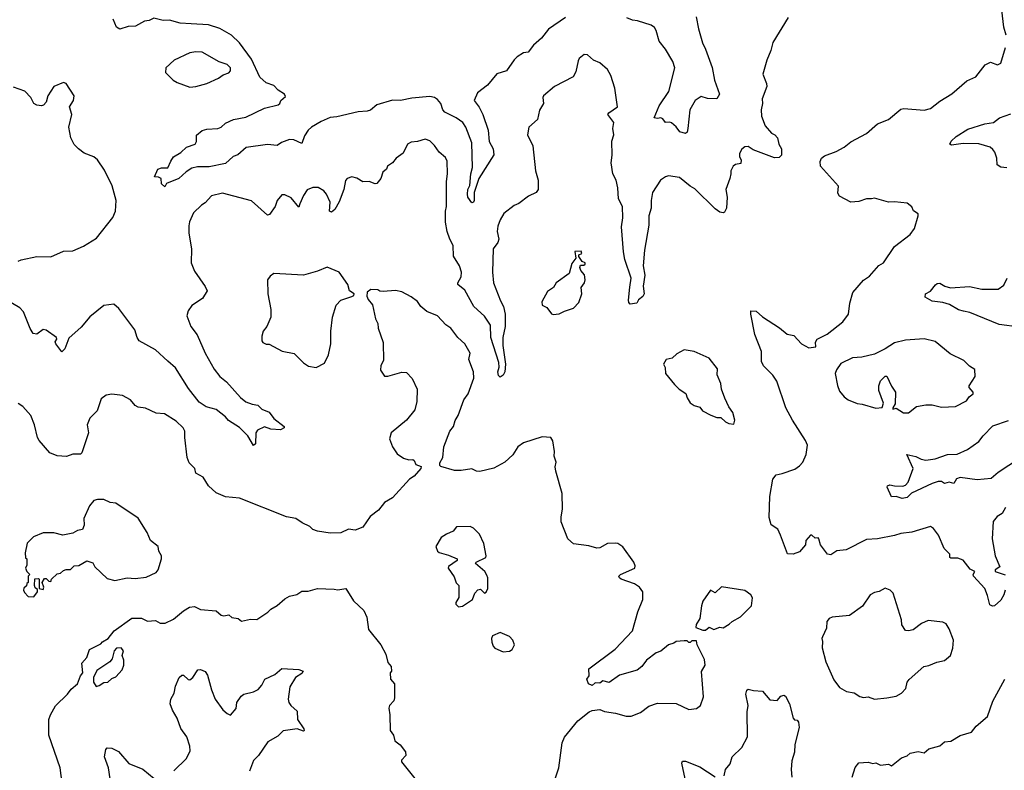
# Model space of a CAD drawing. Extents: x 1921360 to 2014538, y 768294 to 907744.
# Tile 391 of 412: x 1979495 to 1985808, y 884810 to 889624. Entities that reach past the tile are written whole.
import ezdxf

# ---------------------------------------------------------------- set-up
doc = ezdxf.new("R2010")
doc.units = 0

msp = doc.modelspace()

# ---------------------------------------------------------------- linework, layer by layer
at = {"layer": '0CON10XD'}
for points in [[(1985821.2, 889525), (1985805.8, 889575), (1985792, 889685)], [(1982505, 888843.3), (1982530, 888795), (1982535, 888757.5), (1982438.6, 888605), (1982410, 888515), (1982410, 888465), (1982405, 888453.8), (1982395, 888450), (1982369.5, 888485), (1982365.5, 888505), (1982368.2, 888535), (1982380.5, 888559.5), (1982387.5, 888635), (1982398.5, 888675), (1982394.7, 888834.7), (1982355.8, 888935), (1982336.1, 888965), (1982294.4, 888995), (1982220.1, 889030.1), (1982207.9, 889045), (1982195, 889086.4), (1982175, 889111.8), (1982155, 889125.4), (1982125, 889130), (1982008.7, 889121.3), (1981935.9, 889105.9), (1981885, 889108), (1981785, 889077.1), (1981745, 889044), (1981723.4, 889036.6), (1981665, 889032.5), (1981529.2, 889000.8), (1981485, 888996.2), (1981429.1, 888970.9), (1981365.5, 888934.5), (1981344.6, 888915.4), (1981321.4, 888878.6), (1981305, 888828.8), (1981252.4, 888852.4), (1981225, 888855.4), (1981173.2, 888836.8), (1981145, 888817.5), (1981085, 888823.6), (1980946.1, 888803.9), (1980894.1, 888755.9), (1980864.5, 888745.5), (1980815, 888701.8), (1980709.1, 888680.9), (1980635, 888680.6), (1980599.1, 888670.9), (1980561.4, 888648.6), (1980515, 888604.2), (1980437, 888573), (1980425, 888552.5), (1980405, 888570), (1980402.5, 888605), (1980385, 888613.3), (1980360, 888615), (1980380.9, 888665), (1980404.4, 888674.4), (1980445, 888673.3), (1980465, 888716.7), (1980482, 888745), (1980528.1, 888771.9), (1980564.6, 888805.4), (1980620, 888825), (1980627.7, 888842.3), (1980628, 888882), (1980665, 888911.9), (1980695, 888922.2), (1980766.2, 888925), (1980786.9, 888935), (1980815, 888960.8), (1980865, 888984.3), (1980945, 888998.5), (1981065, 889056.4), (1981151.5, 889078.5), (1981163.8, 889085), (1981169.2, 889105), (1981199.1, 889130.9), (1981192.2, 889145), (1981152.6, 889172.6), (1981125, 889202.4), (1981075, 889219.3), (1981034.1, 889254.1), (1980981.4, 889371.4), (1980904.5, 889474.5), (1980853.4, 889523.4), (1980777.6, 889567.6), (1980705, 889590.9), (1980595, 889596.1), (1980525, 889600.8), (1980455, 889620.8), (1980415, 889618.8), (1980355, 889634.2), (1980325, 889619.4), (1980295, 889614.3), (1980237.9, 889582.1), (1980191.1, 889578.9), (1980136.4, 889563.6), (1980115, 889574.6), (1980095, 889626.7)], [(1984421.7, 889638.3), (1984325, 889477.5), (1984312, 889425), (1984285.6, 889364.4), (1984260, 889275), (1984284, 889215), (1984285.7, 889195.7), (1984255.6, 889115), (1984257.1, 889085), (1984248.6, 889045), (1984251.5, 889005), (1984275, 888943.3), (1984315.5, 888895.5), (1984336, 888885), (1984354.2, 888865), (1984363.1, 888825), (1984379.2, 888795), (1984379.2, 888755), (1984365, 888740), (1984335, 888738.5), (1984198.1, 888788.1), (1984165, 888810), (1984145, 888808.8), (1984125, 888793.3), (1984110, 888765), (1984110.8, 888745), (1984122, 888725), (1984118.3, 888701.7), (1984085, 888695.6), (1984069.2, 888685), (1984055.8, 888655), (1984054.3, 888635), (1984049.4, 888605), (1984023.6, 888535), (1984031.1, 888485), (1984026.4, 888415), (1984015, 888390), (1984005, 888384.2), (1983985, 888389.4), (1983955, 888410), (1983825, 888539.2), (1983795, 888555.7), (1983725, 888611.4), (1983655, 888622), (1983635, 888616), (1983604.2, 888595), (1983552.9, 888515), (1983544.5, 888465), (1983544.5, 888415), (1983530, 888365), (1983528.9, 888305), (1983500.8, 888145), (1983491.8, 888045), (1983503.5, 887985), (1983491.9, 887915), (1983500, 887865), (1983490.7, 887849.3), (1983463.2, 887826.8), (1983452.5, 887805), (1983410, 887800), (1983400.3, 887810.3), (1983398.1, 887825), (1983407.5, 887907.5), (1983415.4, 887965), (1983375.3, 888085), (1983366, 888135), (1983354.6, 888295), (1983362.6, 888352.6), (1983359.6, 888425), (1983333.6, 888475), (1983329.6, 888545), (1983318.9, 888595), (1983298.6, 888635), (1983286.7, 888705), (1983293.1, 888755), (1983292.2, 888845), (1983305.6, 888885), (1983298.9, 888925), (1983305.6, 888965), (1983266, 889015), (1983273.6, 889026.4), (1983328, 889065), (1983310, 889185), (1983286, 889265), (1983263.8, 889305), (1983215, 889346.7), (1983175, 889363.3), (1983135, 889397.5), (1983115, 889400), (1983083.3, 889375), (1983075, 889360), (1983061.4, 889288.6), (1983043.4, 889256.6), (1982923.8, 889195), (1982853.8, 889135), (1982848.8, 889125), (1982853.3, 889085), (1982827.1, 889042.9), (1982815.6, 888984.4), (1982760, 888935), (1982751.2, 888885), (1982784.3, 888814.3), (1982801.5, 888655), (1982818.5, 888595), (1982820, 888535), (1982806.2, 888515), (1982757.4, 888492.6), (1982695.4, 888444.6), (1982665, 888431.4), (1982600.3, 888379.7), (1982575, 888340), (1982560.7, 888299.3), (1982555.6, 888265), (1982567.8, 888215), (1982560.8, 888195), (1982531.4, 888155), (1982526.2, 888005), (1982534, 887935), (1982578.8, 887821.2), (1982597.9, 887785), (1982608.2, 887735), (1982608.8, 887655), (1982593.3, 887585), (1982592.5, 887535), (1982610.5, 887415), (1982605.6, 887365), (1982595.5, 887344.5), (1982575, 887330), (1982565, 887341.2), (1982560, 887365), (1982568.6, 887395), (1982566.5, 887425), (1982515.2, 887585.2), (1982513.9, 887665), (1982475, 887722.2), (1982406.7, 887785), (1982348.3, 887888.3), (1982304.3, 887925), (1982303.3, 887935), (1982325.7, 887975), (1982327.3, 888005), (1982315.3, 888045.3), (1982277.6, 888107.6), (1982274.4, 888175), (1982252.9, 888215), (1982236.2, 888265), (1982226.2, 888325), (1982226.2, 888395), (1982232.1, 888425), (1982231.1, 888585), (1982238.8, 888635), (1982235.6, 888715.6), (1982225, 888738.8), (1982183.8, 888775), (1982155, 888816.2), (1982125, 888846), (1982095, 888857.1), (1982045, 888842), (1982005, 888838.6), (1981981.2, 888825), (1981952.9, 888767.1), (1981910, 888735), (1981886.2, 888705), (1981853.3, 888685), (1981846.1, 888663.9), (1981823.3, 888645), (1981810.8, 888605), (1981785, 888573.3), (1981775, 888570), (1981735, 888586.2), (1981695, 888584), (1981657.7, 888607.7), (1981625, 888616.2), (1981594.4, 888605.6), (1981585, 888592.5), (1981574.3, 888535), (1981544.4, 888455), (1981515, 888407.1), (1981495, 888389.4), (1981482.2, 888395), (1981485, 888452.5), (1981461.5, 888505), (1981445, 888526.9), (1981407.8, 888547.8), (1981375, 888546.7), (1981338.3, 888531.7), (1981313.9, 888496.1), (1981292.3, 888442.3), (1981285, 888421.2), (1981235, 888481.4), (1981195, 888500.8), (1981175, 888500), (1981145, 888463.3), (1981132.5, 888425), (1981096.2, 888373.8), (1981085, 888370), (1980981.7, 888461.7), (1980795, 888510.8), (1980725, 888493.8), (1980685, 888448.8), (1980661.2, 888435), (1980610, 888385), (1980583.6, 888326.4), (1980579.1, 888300.9), (1980579.4, 888255), (1980595.6, 888155), (1980594.2, 888065), (1980615, 888011.2), (1980685, 887912.5), (1980696.7, 887885), (1980667.5, 887835), (1980599.5, 887790.5), (1980574.5, 887755.5), (1980565.7, 887725), (1980592.7, 887655), (1980633.3, 887603.3), (1980684.7, 887484.7)], [(1982995, 889638), (1982885, 889562), (1982840, 889505), (1982789.7, 889460.3), (1982755, 889414.2), (1982725, 889410.8), (1982685, 889385.7), (1982665, 889365.8), (1982617.1, 889295), (1982555, 889275.6), (1982495.4, 889204.6), (1982431.2, 889155), (1982409.4, 889105), (1982441.8, 889061.8), (1982464.7, 889014.7), (1982498.9, 888915), (1982505, 888843.3)], [(1983832.4, 889642.4), (1983846.9, 889565), (1983872.2, 889475), (1983893.1, 889435), (1983935, 889317.5), (1983950, 889235), (1983982.5, 889145), (1983964.3, 889115.7), (1983905, 889117.3), (1983865, 889131.2), (1983826.7, 889105), (1983792.5, 889045), (1983780, 888925), (1983775, 888902.5), (1983765, 888892.9), (1983727.5, 888905), (1983705, 888936), (1983675, 888961.2), (1983663.9, 888966.1), (1983635, 888963.3), (1983618, 888988), (1983605, 888993.8), (1983585, 888988.8), (1983564, 888995), (1983595, 889072), (1983657.6, 889162.4), (1983695.3, 889315), (1983682.1, 889355), (1983636.5, 889435), (1983595.4, 889485.4), (1983576, 889554), (1983565, 889573.3), (1983545, 889588.8), (1983456.8, 889616.8), (1983425, 889619.5), (1983388.8, 889635)], [(1985814.1, 885965.9), (1985806, 885935), (1985785, 885900), (1985745, 885864), (1985732.3, 885862.3), (1985715, 885870), (1985699.5, 885930.5), (1985683.1, 885975), (1985610.8, 886055), (1985608.8, 886065), (1985620, 886085), (1985590.4, 886100.4), (1985545, 886156.7), (1985509.3, 886169.3), (1985465, 886170), (1985460, 886175), (1985460, 886195), (1985422.9, 886232.9), (1985387.3, 886317.3), (1985355, 886361.2), (1985335, 886374), (1985215, 886337.8), (1985145, 886329.2), (1985105, 886314.6), (1984995, 886294.4), (1984925, 886289.2), (1984795, 886223.8), (1984735, 886218), (1984695, 886192), (1984675, 886196.7), (1984628.8, 886255), (1984620, 886295), (1984615, 886300), (1984595, 886297.5), (1984575, 886317.5), (1984565, 886317.5), (1984536.4, 886283.6), (1984533.3, 886255), (1984495, 886210), (1984455, 886196.2), (1984418.3, 886198.3), (1984372.7, 886317.3), (1984357, 886357), (1984312.9, 886385), (1984301, 886431), (1984305.4, 886565), (1984324.1, 886675.9), (1984344.7, 886705.3), (1984385, 886712.7), (1984465, 886740.6), (1984495, 886762.5), (1984515.7, 886785), (1984537.1, 886835), (1984545.6, 886895), (1984534.3, 886925), (1984450.6, 887055), (1984408.5, 887135), (1984350, 887305), (1984325, 887343.8), (1984264.5, 887404.5), (1984251.3, 887431.3), (1984250.8, 887495), (1984208, 887605), (1984183.8, 887735), (1984183.3, 887756.7), (1984217.5, 887755), (1984257.7, 887717.7), (1984367.3, 887647.3), (1984415, 887606.2), (1984458.3, 887598.3), (1984507.5, 887545), (1984555, 887520), (1984600, 887525), (1984597.5, 887555), (1984607.5, 887575), (1984672.3, 887607.7), (1984773.3, 887685), (1984808.8, 887735), (1984818.8, 887805), (1984837.1, 887875), (1984906.2, 887953.8), (1984945, 887978.6), (1985003.9, 888046.1), (1985034, 888065), (1985105, 888168), (1985205, 888246.7), (1985233.3, 888285), (1985256.7, 888365), (1985255, 888377.5), (1985227, 888397), (1985215, 888422.5), (1985185, 888446), (1985105, 888456.2), (1985065, 888453.3), (1984975, 888478.8), (1984957.5, 888475), (1984925, 888474.2), (1984875, 888458.6), (1984825, 888452.5), (1984750.9, 888490.9), (1984741.2, 888511.2), (1984744.2, 888555), (1984629.4, 888685), (1984626.7, 888715), (1984635.6, 888735), (1984655, 888750.9), (1984731.1, 888778.9), (1984781.2, 888805), (1984825, 888840.8), (1984925, 888894.2), (1984995, 888955.8), (1985066.3, 888983.7), (1985145, 889049.2), (1985165, 889054.3), (1985295, 889042.5), (1985335.7, 889054.3), (1985395, 889101.2), (1985472.3, 889147.7), (1985568.3, 889231.7), (1985625, 889257.5), (1985686.2, 889335), (1985719.5, 889350.5), (1985765, 889334), (1985785, 889343.8), (1985815.7, 889445)], [(1980585, 889190), (1980625, 889194.2), (1980695.7, 889214.3), (1980770.7, 889249.3), (1980799.3, 889270.7), (1980835, 889283.3), (1980846.7, 889295), (1980846.7, 889315), (1980825, 889336.7), (1980774.1, 889354.1), (1980665, 889415.8), (1980625, 889417.5), (1980585, 889410), (1980486.4, 889363.6), (1980432.5, 889315), (1980430, 889285), (1980480, 889235), (1980505, 889220), (1980585, 889190)], [(1979485, 888075.8), (1979505, 888084.2), (1979605, 888105.7), (1979695, 888103.1), (1979775, 888140), (1979835, 888140.5), (1979905, 888171.5), (1979988.5, 888221.5), (1980092.1, 888355), (1980109.6, 888395), (1980112.8, 888465), (1980087, 888557), (1980038.3, 888658.3), (1979993.5, 888725), (1979970.8, 888745), (1979908.5, 888768.5), (1979871.1, 888795), (1979843.8, 888823.8), (1979823.8, 888865), (1979809.4, 888935), (1979830, 889015), (1979813.3, 889065), (1979840, 889105), (1979843.3, 889135), (1979792.5, 889215), (1979775, 889220), (1979714.3, 889195.7), (1979676.2, 889135), (1979663.8, 889095), (1979646.7, 889075), (1979635, 889071.2), (1979605, 889076), (1979585, 889086.2), (1979565.4, 889125.4), (1979528.8, 889165), (1979455, 889190.5)], [(1985825, 888674.2), (1985785, 888677.5), (1985763.3, 888693.3), (1985760.8, 888735), (1985748, 888775), (1985735, 888791.2), (1985716.6, 888806.6), (1985645, 888826.9), (1985545, 888830), (1985468.8, 888818.8), (1985460, 888825), (1985466.7, 888845), (1985498.6, 888875), (1985575, 888922.1), (1985683.9, 888956.1), (1985740, 888965), (1985776.7, 888995), (1985850.6, 889019.4)], [(1982915, 887733.3), (1982955, 887736.7), (1982987.5, 887755), (1983045, 887774), (1983080.3, 887809.7), (1983100, 887865), (1983096.2, 887905), (1983116.7, 887935), (1983120, 887955), (1983117, 887987), (1983093.3, 888015), (1983087.5, 888035), (1983091.7, 888048.3), (1983111.7, 888048.3), (1983120, 888055), (1983120, 888065), (1983101.7, 888071.7), (1983080, 888105), (1983080, 888115), (1983100, 888125), (1983095, 888140), (1983053.6, 888136.4), (1983060, 888095), (1983035, 888060), (1983018, 887995), (1982935, 887936.2), (1982918.8, 887905), (1982878.8, 887881.2), (1982842, 887815), (1982845, 887792.5), (1982875, 887777.5), (1982905, 887736.7), (1982915, 887733.3)], [(1981395, 887393.8), (1981449.5, 887420.5), (1981474, 887475), (1981490, 887545), (1981490.5, 887625), (1981500, 887715), (1981525, 887793.3), (1981555, 887823.8), (1981625, 887847.5), (1981637.5, 887855), (1981640, 887865), (1981610, 887885), (1981600, 887925), (1981544.2, 888004.2), (1981466.1, 888036.1), (1981405, 888011.2), (1981315, 887986), (1981125, 887996.2), (1981100.5, 887979.5), (1981083.3, 887955), (1981086.2, 887865), (1981105.7, 887765.7), (1981106, 887715), (1981080, 887655), (1981056.7, 887625), (1981047, 887593), (1981047.5, 887565), (1981055, 887552.5), (1981075, 887543.3), (1981095, 887542.5), (1981178.3, 887498.3), (1981255, 887482.5), (1981315, 887422.5), (1981347.5, 887402.5), (1981395, 887393.8)], [(1985905, 887651.5), (1985775, 887668), (1985586.4, 887746.4), (1985546.2, 887755), (1985515, 887763.4), (1985456.7, 887796.7), (1985415, 887809.2), (1985345, 887818.8), (1985301.2, 887845), (1985303.8, 887865), (1985335, 887883.3), (1985367, 887923), (1985378.3, 887931.7), (1985395, 887933.3), (1985427.5, 887915), (1985464.3, 887904.3), (1985585, 887911.4), (1985665, 887895.6), (1985770, 887895), (1985805, 887920), (1985826, 887965)], [(1982922.2, 884735), (1982951.5, 884825), (1982973.7, 884986.3), (1982988, 885022), (1983073, 885127), (1983146.4, 885183.6), (1983165, 885193.3), (1983215, 885198.8), (1983245, 885186.7), (1983316.1, 885176.1), (1983383, 885157), (1983415, 885156.2), (1983475, 885180), (1983528.3, 885221.7), (1983585, 885240), (1983705, 885237.5), (1983785, 885198.8), (1983835, 885206.2), (1983860, 885225), (1983878.8, 885281.2), (1983866.1, 885443.9), (1983890, 885485), (1983885, 885520), (1983840, 885615), (1983835, 885640), (1983805, 885640), (1983795, 885630), (1983785, 885630), (1983775, 885640), (1983755, 885640), (1983705, 885636.7), (1983690, 885625), (1983655, 885613.3), (1983605, 885573.3), (1983575, 885563.3), (1983515, 885516.2), (1983484, 885475), (1983455, 885452), (1983340.5, 885419.5), (1983275, 885373.3), (1983235, 885382.5), (1983215, 885367.5), (1983185, 885370), (1983165, 885352.5), (1983142.5, 885365), (1983132.5, 885395), (1983147.5, 885415), (1983145, 885460), (1983312.8, 885587.2), (1983424.3, 885705), (1983458.5, 885825), (1983490, 885905), (1983491.2, 885955), (1983468.8, 885985), (1983436.2, 886005), (1983352.5, 886035), (1983340, 886045), (1983337.5, 886055), (1983347.5, 886065), (1983440, 886105), (1983440.7, 886120.7), (1983433.3, 886145), (1983363, 886243), (1983330, 886265), (1983315, 886266.7), (1983265, 886264), (1983215, 886235.7), (1983195, 886234), (1983145, 886250), (1983045, 886261.9), (1983010, 886295), (1982966.4, 886403.6), (1982966, 886435), (1982975.8, 886485), (1982973.9, 886583.9), (1982932.3, 886727.7), (1982928.8, 886755), (1982935.8, 886785), (1982922.5, 886825), (1982924, 886855), (1982913, 886923), (1982900, 886945), (1982845, 886947.5), (1982725, 886908.8), (1982688.8, 886885), (1982657.3, 886832.7), (1982606.7, 886785), (1982535, 886747.5), (1982445, 886726.2), (1982425, 886728.8), (1982393.6, 886743.6), (1982325, 886731.4), (1982282.7, 886732.7), (1982195, 886758.8), (1982188.8, 886765), (1982188.8, 886781.2), (1982208.8, 886815), (1982213.8, 886885), (1982252, 886985), (1982275.6, 887014.4), (1982286.3, 887053.7), (1982305.6, 887085), (1982343.8, 887186.2), (1982370, 887225), (1982406.3, 887323.7), (1982405.6, 887365.6), (1982375.7, 887445), (1982384.3, 887485), (1982349.2, 887545), (1982303.8, 887585), (1982258.8, 887645), (1982227.5, 887667.5), (1982175, 887723.8), (1982105, 887752.5), (1982066.2, 887785), (1982045, 887816.7), (1982005, 887846.2), (1981945, 887877.5), (1981905, 887886.7), (1981825, 887880), (1981805, 887882.5), (1981791.7, 887891.7), (1981747, 887893), (1981723.9, 887876.1), (1981720.7, 887850.7), (1981729.3, 887829.3), (1981756.7, 887795), (1981775.8, 887705.8), (1981792, 887675), (1981793.1, 887645), (1981825, 887552.5), (1981827.5, 887437.5), (1981810, 887405), (1981807.5, 887375), (1981835, 887337.5), (1981855, 887336.7), (1981945, 887362.5), (1981975, 887360), (1982012.3, 887322.3), (1982044, 887255), (1982041.5, 887175), (1982028.5, 887121.5), (1981975.8, 887055), (1981876.7, 886975), (1981866.1, 886936.1), (1981886, 886885), (1981915, 886840), (1981955, 886812.5), (1981990.7, 886800.7), (1982015, 886802.5), (1982025, 886797.5), (1982035, 886770), (1982068.3, 886758.3), (1982067.5, 886745), (1982023.3, 886695), (1981994.1, 886675.9), (1981885, 886556.7), (1981835, 886526.7), (1981795, 886478), (1981741.7, 886438.3), (1981695, 886370), (1981645, 886350), (1981604.1, 886355.9), (1981555, 886333.3), (1981485, 886330), (1981405, 886343.3), (1981375, 886353.3), (1981355, 886372.5), (1981305.8, 886395.8), (1981265, 886425.6), (1981205, 886435.6), (1980904.6, 886554.6), (1980815, 886563.3), (1980755, 886590), (1980705, 886634), (1980670.4, 886690.4), (1980624.3, 886714.3), (1980618.8, 886745), (1980581.7, 886781.7), (1980569.2, 886815), (1980553.1, 886945), (1980554, 886985), (1980544, 887005), (1980497.9, 887047.9), (1980422.5, 887095), (1980370.3, 887100.3), (1980302.3, 887132.3), (1980255, 887137.5), (1980235, 887150), (1980206.2, 887185), (1980155, 887213.3), (1980085, 887221.2), (1980050, 887215), (1980017, 887193), (1979992.5, 887115), (1979945, 887067.5), (1979926.7, 887025), (1979936.2, 886975), (1979892.9, 886845), (1979885, 886837.1), (1979835, 886838.1), (1979795, 886823.1), (1979735, 886825.5), (1979687.5, 886845), (1979620, 886925), (1979610, 886945), (1979590.9, 887025), (1979565.7, 887085), (1979515, 887142), (1979485, 887162.5)], [(1980684.7, 887484.7), (1980741.2, 887381.2), (1980779.1, 887335), (1980822, 887302), (1980910.5, 887200.5), (1980945, 887172.9), (1980985, 887157.1), (1981021.7, 887151.7), (1981047.5, 887125), (1981095, 887106.2), (1981125, 887066.7), (1981190, 887015), (1981190, 887005), (1981167.7, 886992.3), (1981105, 886997.5), (1981065, 887012.5), (1981019.5, 886990.5), (1981010, 886975), (1981006.1, 886903.9), (1980995, 886892.5), (1980957.5, 886955), (1980905, 887008.1), (1980833.2, 887053.2), (1980815, 887076.2), (1980754.4, 887124.4), (1980690.9, 887140.9), (1980645, 887170), (1980578.3, 887258.3), (1980495, 887390), (1980445, 887434.5), (1980365, 887505.6), (1980260, 887565), (1980247.3, 887585), (1980234.3, 887635), (1980130.5, 887770.5), (1980098.8, 887798.8), (1980035, 887790), (1979945, 887718.6), (1979889.2, 887650.8), (1979809.5, 887580.5), (1979785, 887513.3), (1979765, 887492.5), (1979726.7, 887545), (1979723.3, 887556.7), (1979732.5, 887575), (1979730, 887585), (1979665, 887633.3), (1979645, 887636.2), (1979605, 887606.7), (1979580.7, 887610.7), (1979562.1, 887642.1), (1979518.9, 887748.9), (1979495, 887775.8), (1979413.3, 887825)], [(1985161.5, 887101.5), (1985195, 887102.2), (1985246.1, 887143.9), (1985305, 887153.3), (1985345, 887153.3), (1985405, 887138.8), (1985495, 887143.8), (1985565, 887178.8), (1985583.3, 887205), (1985608, 887225), (1985608.8, 887235), (1985584, 887264), (1985583.8, 887275), (1985622, 887335), (1985619.2, 887379.2), (1985585, 887401.2), (1985548.7, 887438.7), (1985460.8, 887480.8), (1985365, 887558.8), (1985295, 887577.5), (1985175, 887568.6), (1985105, 887551.9), (1985045, 887511.9), (1984975, 887479.2), (1984895, 887460), (1984835, 887454), (1984760.5, 887419.5), (1984731.7, 887378.3), (1984723.3, 887355), (1984737.7, 887277.7), (1984751.7, 887241.7), (1984781.2, 887205), (1984806.7, 887185), (1984865, 887162), (1984896.8, 887156.8), (1984985, 887132.9), (1985025, 887136.7), (1985033.8, 887165), (1985004.2, 887245), (1985003.8, 887275), (1985015, 887307.5), (1985043.6, 887336.4), (1985055, 887337.5), (1985084.1, 887274.1), (1985111.2, 887235), (1985109.3, 887160.7), (1985092.5, 887135), (1985092.5, 887125), (1985115, 887132.5), (1985161.5, 887101.5)], [(1984075, 887030), (1984080, 887055), (1984066.7, 887105), (1984041.7, 887141.7), (1984016.4, 887196.4), (1983996, 887255), (1983990.5, 887290.5), (1983966.2, 887345), (1983970, 887385), (1983915, 887452.5), (1983820, 887495), (1983755, 887506.7), (1983709.3, 887480.7), (1983677.7, 887452.3), (1983640, 887445), (1983622.5, 887415), (1983633, 887393), (1983636.7, 887355), (1983694.1, 887284.1), (1983723.3, 887255), (1983765.8, 887225.8), (1983775, 887197.5), (1983795, 887166.7), (1983819.3, 887149.3), (1983855, 887137.5), (1983872.5, 887115), (1983926.4, 887086.4), (1983965, 887072.5), (1983991.7, 887071.7), (1984020, 887045), (1984043, 887033), (1984075, 887030)], [(1985905, 886809.5), (1985770, 886720), (1985725, 886681.4), (1985635, 886672.2), (1985525, 886687.9), (1985501.5, 886678.5), (1985485, 886648.8), (1985455, 886657.5), (1985425, 886648), (1985405, 886660.8), (1985385, 886661.1), (1985345, 886648.5), (1985213.1, 886586.9), (1985185, 886559.5), (1985153.2, 886553.2), (1985115, 886566.7), (1985085, 886562.5), (1985056.7, 886625), (1985059.4, 886635), (1985075, 886641.5), (1985103.2, 886633.2), (1985158.7, 886631.3), (1985175, 886638.6), (1985192, 886658), (1985224.4, 886745), (1985182.5, 886835), (1985242.1, 886822.1), (1985275, 886805.6), (1985305, 886799.4), (1985365, 886806.5), (1985445, 886835.5), (1985505, 886836.9), (1985571.9, 886868.1), (1985645, 886919.2), (1985672, 886955), (1985735, 887018.6), (1985835, 887053.1)], [(1979585, 885922.5), (1979610, 885955), (1979608.3, 885968.3), (1979595, 885980), (1979590, 885995), (1979591.7, 886038.3), (1979615, 886040), (1979620, 886035), (1979620, 885975), (1979645, 885970), (1979650, 885985), (1979640, 886015), (1979655, 886040), (1979665, 886040), (1979681.7, 886021.7), (1979695, 886020), (1979700, 886035), (1979735, 886070), (1979757, 886073), (1979775, 886090), (1979793, 886097), (1979821.7, 886098.3), (1979845, 886120), (1979875, 886122.5), (1979925, 886152.5), (1979965, 886140), (1979977.5, 886115), (1980055, 886040), (1980105, 886026), (1980185, 886044.2), (1980235, 886040), (1980305, 886048), (1980370.7, 886079.3), (1980383.3, 886095), (1980403.8, 886165), (1980403.3, 886185), (1980386.7, 886215), (1980383.3, 886245), (1980332.7, 886282.7), (1980313.3, 886335), (1980255, 886427.5), (1980112.3, 886522.3), (1980075, 886527.5), (1980035, 886545.6), (1979993.6, 886546.4), (1979970.3, 886539.7), (1979942, 886505), (1979906.2, 886425), (1979908.8, 886381.2), (1979897, 886353), (1979865, 886346.7), (1979835, 886330), (1979771.7, 886318.3), (1979713, 886333), (1979645, 886332.5), (1979583, 886307), (1979543, 886267), (1979530, 886205), (1979533, 886173), (1979540, 886165), (1979540, 886125), (1979532.5, 886105), (1979540, 886085), (1979560, 886065), (1979550, 886055), (1979550, 886015), (1979541.7, 886008.3), (1979538.3, 885991.7), (1979521.7, 885978.3), (1979520, 885965), (1979525, 885950), (1979550, 885925), (1979585, 885922.5)], [(1985815.7, 886494.3), (1985794.2, 886455.8), (1985762.3, 886437.7), (1985736.7, 886405), (1985731.4, 886295), (1985749.2, 886185), (1985780, 886115), (1985750, 886095), (1985750, 886085), (1985813.3, 886063.3)], [(1982308.3, 885858.3), (1982335, 885862.5), (1982397.5, 885905), (1982413.3, 885945), (1982432.7, 885967.3), (1982450.7, 885970.7), (1982475, 885946.7), (1982485, 885952.5), (1982496.7, 885975), (1982497.5, 886045), (1982490.7, 886060.7), (1982477.5, 886085), (1982417.5, 886135), (1982422.5, 886145), (1982483.3, 886175), (1982486.7, 886185), (1982471.2, 886265), (1982442.5, 886325), (1982405, 886363.3), (1982384.1, 886374.1), (1982295, 886371.2), (1982275, 886342.5), (1982232.5, 886325), (1982198.3, 886301.7), (1982163.3, 886245), (1982174, 886215), (1982185, 886207.5), (1982245, 886190), (1982300, 886165), (1982300, 886155), (1982243.8, 886116.2), (1982243.3, 886105), (1982280.7, 886050.7), (1982293, 886013), (1982310, 885995), (1982311.7, 885918.3), (1982292.5, 885885), (1982292.5, 885875), (1982308.3, 885858.3)], [(1979771.2, 884695), (1979754.2, 884825), (1979682.2, 885035), (1979682.9, 885135), (1979692, 885165), (1979725, 885222.5), (1979801.7, 885298.3), (1979825, 885330), (1979866.7, 885365), (1979884.1, 885415.9), (1979900, 885435), (1979894.2, 885495.8), (1979926.1, 885533.9), (1979943.3, 885585), (1980015, 885620), (1980025, 885633.3), (1980062.5, 885655), (1980101.2, 885705), (1980215, 885785.6), (1980275, 885784.3), (1980315, 885765.6), (1980365, 885769.4), (1980395, 885753.3), (1980427.6, 885752.4), (1980481.8, 885778.2), (1980545, 885831.4), (1980583.3, 885855), (1980615, 885860.8), (1980655, 885842), (1980755, 885832), (1980787.5, 885805), (1980805, 885800), (1980835, 885806.2), (1980855, 885790), (1980895, 885782.5), (1980917, 885767), (1980975, 885778), (1981015, 885776), (1981086.5, 885823.5), (1981105, 885844), (1981145, 885867.5), (1981195, 885910), (1981225, 885925.7), (1981273, 885937), (1981305, 885958), (1981345, 885958.8), (1981405, 885976.2), (1981510.5, 885970.5), (1981535, 885968), (1981586.2, 885976.2), (1981635.7, 885895.7), (1981701.2, 885835), (1981721.2, 885791.2), (1981732.1, 885712.1), (1981811.2, 885615), (1981843.3, 885555), (1981855, 885500), (1981877.5, 885475), (1981880, 885445), (1981870, 885435), (1981872.5, 885395), (1981898, 885365), (1981899.2, 885275), (1981893.8, 885255), (1981866.7, 885225), (1981861.7, 885208.3), (1981868.8, 885165), (1981870, 885065), (1981892.5, 885035), (1981899.5, 884999.5), (1981933.9, 884973.9), (1981968.3, 884928.3), (1981971.2, 884905), (1981943.3, 884875), (1981942.5, 884865), (1982027.6, 884757.6)], [(1983875, 885707.5), (1983891.7, 885708.3), (1983915, 885727.5), (1983945, 885713.3), (1983985, 885726.7), (1984005, 885722.5), (1984045, 885746.7), (1984063.3, 885765), (1984117, 885793), (1984186.7, 885865), (1984193.8, 885915), (1984183.3, 885935), (1984145, 885962.5), (1983995.7, 885985.7), (1983955, 885947.8), (1983925, 885965.8), (1983876.2, 885895), (1983866.7, 885865), (1983857, 885783), (1983832.5, 885745), (1983830, 885725), (1983875, 885707.5)], [(1984975, 885266.7), (1985055, 885274.3), (1985115, 885285.7), (1985148.8, 885305), (1985176.2, 885335), (1985186.1, 885373.9), (1985198.3, 885391.7), (1985293.3, 885475), (1985325, 885481.2), (1985375, 885504.2), (1985425.8, 885514.2), (1985464.1, 885545.9), (1985477.7, 885592.3), (1985483.3, 885645), (1985455, 885716.2), (1985435, 885750), (1985415, 885760), (1985320.6, 885769.4), (1985277.9, 885752.1), (1985225, 885711.2), (1985195, 885703.8), (1985175, 885706.7), (1985151.7, 885741.7), (1985149.2, 885775), (1985095.8, 885945), (1985076.7, 885965), (1985045, 885978.6), (1985005, 885955.7), (1984975, 885950), (1984947.5, 885935), (1984898.3, 885861.7), (1984815, 885803.3), (1984705, 885792.5), (1984685, 885782.5), (1984670, 885765), (1984669.3, 885720.7), (1984642.5, 885665), (1984637.5, 885655), (1984643.3, 885635), (1984641.2, 885595), (1984663.1, 885505), (1984715, 885390), (1984751.7, 885341.7), (1984797.5, 885315), (1984845, 885307.5), (1984883, 885283), (1984905, 885276.2), (1984935, 885280), (1984975, 885266.7)], [(1982595, 885568.8), (1982635, 885574), (1982652.5, 885585), (1982667.5, 885615), (1982657.5, 885645), (1982635, 885667.5), (1982575, 885692.5), (1982527, 885673), (1982520, 885655), (1982521.7, 885631.7), (1982530, 885605), (1982542.3, 885592.3), (1982595, 885568.8)], [(1979985, 885347.5), (1980005, 885352.5), (1980035, 885372.5), (1980060, 885375), (1980085, 885397.5), (1980110.7, 885409.3), (1980152.5, 885455), (1980162.5, 885485), (1980162.5, 885515), (1980152.5, 885545), (1980160, 885575), (1980146.1, 885596.1), (1980115, 885592.5), (1980100, 885575), (1980087.5, 885525), (1980072.5, 885505), (1979989.3, 885450.7), (1979967.5, 885405), (1979967.5, 885375), (1979985, 885347.5)], [(1980483.3, 884806.7), (1980564.4, 884885), (1980588.2, 884935), (1980586.2, 884965), (1980567.5, 885025), (1980527.8, 885077.8), (1980505, 885144), (1980474.4, 885195), (1980460.5, 885235), (1980464.5, 885265), (1980485.3, 885304.7), (1980495, 885350), (1980517.5, 885405), (1980535, 885420), (1980545, 885420.8), (1980575, 885391.2), (1980585, 885390), (1980605, 885403.8), (1980636.4, 885453.6), (1980655, 885456.7), (1980685, 885443.3), (1980698.8, 885418.8), (1980724.3, 885325), (1980747.5, 885265), (1980797.3, 885197.3), (1980825, 885173.3), (1980846.1, 885163.9), (1980882.5, 885205), (1980888, 885245), (1980914.5, 885285.5), (1980932.4, 885297.6), (1980995, 885312.9), (1981025, 885327.5), (1981048, 885355), (1981066.7, 885395), (1981131.2, 885425), (1981175, 885462), (1981285, 885455.6), (1981312.5, 885445), (1981305, 885430), (1981263.3, 885405), (1981228, 885345), (1981216.2, 885265), (1981220, 885245), (1981233.3, 885225), (1981275, 885190), (1981276.2, 885135), (1981317.5, 885075), (1981318.8, 885065), (1981315, 885061.2), (1981275, 885075.7), (1981185, 885062.9), (1981151.1, 885028.9), (1981086.7, 884993.3), (1981025.2, 884904.8), (1980995, 884871.9), (1980968.2, 884805)], [(1984832.5, 884765), (1984851.4, 884828.6), (1984875, 884856.7), (1984935, 884862.5), (1984965, 884852.5), (1984985, 884857.5), (1985015, 884842.5), (1985065, 884850), (1985085, 884837.5), (1985149.3, 884890.7), (1985185, 884903.3), (1985205, 884919.2), (1985255, 884930), (1985295, 884921.2), (1985325, 884946.7), (1985395, 884966.2), (1985425, 884993.3), (1985465, 884997.5), (1985525, 885032), (1985597.5, 885055), (1985628.3, 885091.7), (1985701.2, 885155), (1985735, 885252.5), (1985812.5, 885395)], [(1984012.5, 884775), (1984021.2, 884815), (1984049.5, 884850.5), (1984063.1, 884896.9), (1984126, 884955), (1984162.5, 885025), (1984160, 885185), (1984165.7, 885225), (1984151.9, 885298.1), (1984156.4, 885323.6), (1984165, 885330), (1984200.5, 885320.5), (1984257.7, 885317.7), (1984305, 885261.2), (1984352.3, 885257.7), (1984375, 885286.2), (1984395, 885291.2), (1984405.8, 885285.8), (1984430, 885235), (1984454.1, 885144.1), (1984464.1, 885134.1), (1984480.7, 885130.7), (1984489.3, 885119.3), (1984492, 885085), (1984465.6, 884975.6), (1984462, 884925), (1984445, 884870), (1984441.1, 884815), (1984446.9, 884765)], [(1980075.4, 884755), (1980065.3, 884825), (1980039.2, 884895), (1980046.9, 884943.1), (1980055.6, 884954.4), (1980085, 884952.2), (1980129.3, 884929.3), (1980195, 884854.2), (1980285, 884817.5), (1980357.3, 884757.3)], [(1983761.4, 884755), (1983740.8, 884855), (1983745, 884868.8), (1983765, 884869.2), (1983855, 884832.9), (1983955, 884768.8)]]:
    msp.add_lwpolyline(points, dxfattribs=at)

doc.saveas('drawing.dxf')
